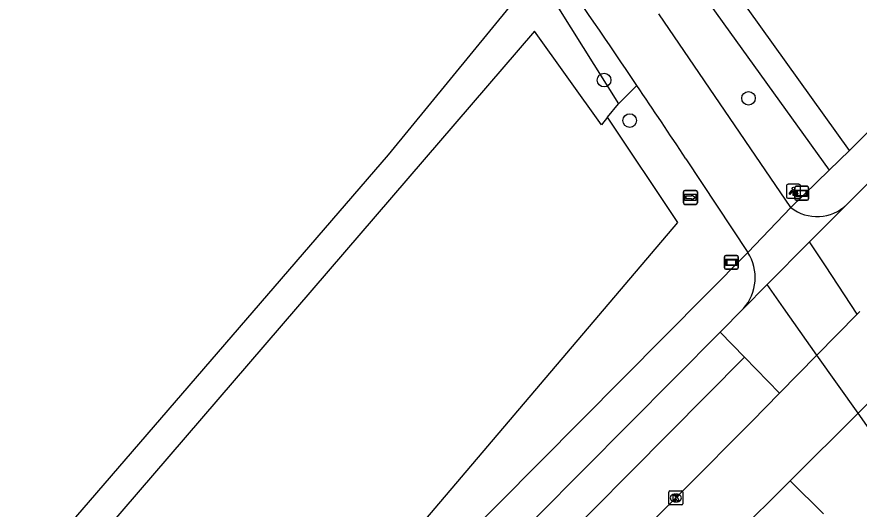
# Model space of a CAD drawing. Extents: x 157767 to 159171, y 387842 to 389425.
# Drawn here: x 158554.5 to 158615, y 388800.4 to 388835.7 of the extents above; entities that cross this region are included whole.
import ezdxf

# ---------------------------------------------------------------- set-up
doc = ezdxf.new("R2010")
doc.units = 0
for name, color, linetype in [('IMGEO_Berm_groen', 7, 'Continuous'), ('IMGEO_Boom', 7, 'Continuous'), ('IMGEO_Fietspad_gesloten', 7, 'Continuous'), ('IMGEO_Fietspad_open', 7, 'Continuous'), ('IMGEO_Kolk', 7, 'Continuous'), ('IMGEO_Lichtpunt', 7, 'Continuous'), ('IMGEO_Rijbaan_lokaal_gesloten', 7, 'Continuous'), ('IMGEO_Straatnaambord', 7, 'Continuous'), ('IMGEO_Verklikker', 7, 'Continuous'), ('IMGEO_Voetpad_gesloten', 7, 'Continuous'), ('IMGEO_Voetpad_open', 7, 'Continuous'), ('IMGEO_Waterloop', 7, 'Continuous'), ('IMGEO_Wegwijzer', 7, 'Continuous')]:
    doc.layers.add(name, color=color, linetype=linetype)

msp = doc.modelspace()

# ---------------------------------------------------------------- linework, layer by layer
at = {"layer": 'IMGEO_Berm_groen'}
for points in [[(158597.714, 388829.465), (158599.019, 388830.802)], [(158572.781, 388786.6), (158601.974, 388820.947), (158596.92, 388828.506)]]:
    msp.add_lwpolyline(points, dxfattribs=at)
at = {"layer": 'IMGEO_Boom'}
for centre in [(158596.667, 388831.18), (158607.043, 388829.872), (158598.509, 388828.274)]:
    msp.add_circle(centre, 0.489, dxfattribs=at)
at = {"layer": 'IMGEO_Fietspad_gesloten'}
for points in [[(158610.087, 388822.021), (158600.598, 388835.95)], [(158602.55, 388825.534), (158606.995, 388818.797)], [(158606.995, 388818.797), (158610.087, 388822.021)]]:
    msp.add_lwpolyline(points, dxfattribs=at)
for centre, radius, start, end in [((157827.018, 388309.471), 931.543, 34.031112, 35.37806), ((157828.615, 388310.603), 929.586, 33.637449, 34.028338)]:
    msp.add_arc(centre, radius, start, end, dxfattribs=at)
at = {"layer": 'IMGEO_Fietspad_open'}
msp.add_lwpolyline([(158614.91, 388807.252), (158611.963, 388811.426)], dxfattribs=at)
at = {"layer": 'IMGEO_Kolk'}
for p, q in [((158601.322, 388800.743), (158601.322, 388801.595)), ((158601.397, 388801.669), (158602.249, 388801.669)), ((158602.323, 388801.595), (158602.323, 388800.743)), ((158601.833, 388800.889), (158601.808, 388800.889)), ((158601.81, 388801.449), (158601.835, 388801.449)), ((158602.249, 388800.669), (158601.397, 388800.669))]:
    msp.add_line(p, q, dxfattribs=at)
for points in [[(158601.322, 388800.743), (158601.322, 388801.595)], [(158601.397, 388801.669), (158602.249, 388801.669)], [(158602.323, 388801.595), (158602.323, 388800.743)], [(158601.643, 388801.369), (158601.766, 388801.369), (158601.766, 388801.218), (158601.896, 388801.369), (158602.06, 388801.369), (158601.914, 388801.218), (158602.067, 388800.969), (158601.915, 388800.969), (158601.83, 388801.133), (158601.766, 388801.066), (158601.766, 388800.969), (158601.643, 388800.969), (158601.643, 388801.369)], [(158602.249, 388800.669), (158601.397, 388800.669)]]:
    msp.add_lwpolyline(points, dxfattribs=at)
for centre, start, end in [((158601.399, 388801.593), 91.55205, 178.44795), ((158601.399, 388801.593), 91.55205, 178.44795), ((158602.247, 388801.593), 1.55205, 88.44795), ((158602.247, 388801.593), 1.55205, 88.44795), ((158601.399, 388800.745), 181.55205, 268.44795), ((158601.399, 388800.745), 181.55205, 268.44795), ((158602.247, 388800.745), 271.55205, 358.44795), ((158602.247, 388800.745), 271.55205, 358.44795)]:
    msp.add_arc(centre, 0.0765, start, end, dxfattribs=at)
for centre, major_axis, ratio, start_param, end_param in [((158601.809, 388801.169), (-0.387, 0.002), 0.722429, 4.712389, 7.853982), ((158601.834, 388801.169), (-0.39, 0.002), 0.717154, 1.570796, 4.712389)]:
    msp.add_ellipse(centre, major_axis=major_axis, ratio=ratio, start_param=start_param, end_param=end_param, dxfattribs=at)
at = {"layer": 'IMGEO_Lichtpunt'}
for p, q in [((158609.781, 388823.599), (158609.781, 388822.792)), ((158609.781, 388823.599), (158609.781, 388822.792)), ((158610.683, 388823.694), (158609.875, 388823.694)), ((158610.683, 388823.694), (158609.875, 388823.694)), ((158610.777, 388822.792), (158610.777, 388823.599)), ((158610.777, 388822.792), (158610.777, 388823.599)), ((158609.875, 388822.698), (158610.683, 388822.698)), ((158609.875, 388822.698), (158610.683, 388822.698))]:
    msp.add_line(p, q, dxfattribs=at)
for points in [[(158610.155, 388823.263), (158610.194, 388823.235), (158610.006, 388822.973), (158609.968, 388823), (158610.155, 388823.263)], [(158610.367, 388823.235), (158610.405, 388823.262), (158610.592, 388823), (158610.553, 388822.972), (158610.367, 388823.235)], [(158610.257, 388823.215), (158610.304, 388823.215), (158610.304, 388822.893), (158610.257, 388822.893), (158610.257, 388823.215)]]:
    msp.add_lwpolyline(points, dxfattribs=at)
msp.add_circle((158610.28, 388823.397), 0.0994, dxfattribs=at)
for centre, start, end in [((158609.875, 388823.599), 90, 180), ((158609.875, 388823.599), 90, 180), ((158610.683, 388823.599), 0, 90), ((158610.683, 388823.599), 0, 90), ((158609.875, 388822.792), 180, 270), ((158609.875, 388822.792), 180, 270), ((158610.683, 388822.792), 270, 0), ((158610.683, 388822.792), 270, 360)]:
    msp.add_arc(centre, 0.0946, start, end, dxfattribs=at)
at = {"layer": 'IMGEO_Rijbaan_lokaal_gesloten'}
for points in [[(158614.099, 388822.253), (158617.113, 388825.286)], [(158614.099, 388822.253), (158611.426, 388819.557)], [(158611.426, 388819.557), (158608.386, 388816.492)], [(158614.858, 388814.374), (158612.565, 388817.837), (158611.426, 388819.557)], [(158608.386, 388816.492), (158606.677, 388814.768)], [(158611.963, 388811.426), (158609.563, 388814.825), (158608.386, 388816.492)], [(158606.677, 388814.768), (158605.002, 388813.081)], [(158611.963, 388811.426), (158614.858, 388814.374)], [(158614.858, 388814.374), (158615.046, 388814.565)], [(158605.002, 388813.081), (158575.481, 388783.333)], [(158605.002, 388813.081), (158606.755, 388811.281)], [(158496.706, 388700.559), (158501.89, 388705.761), (158518.632, 388722.627), (158536.648, 388740.777), (158559.421, 388763.72), (158575.267, 388779.508), (158587.717, 388792.072), (158606.755, 388811.281)], [(158606.755, 388811.281), (158609.278, 388808.691)], [(158611.963, 388811.426), (158609.278, 388808.691)], [(158617.708, 388810.07), (158614.91, 388807.252)], [(158609.278, 388808.691), (158607.291, 388806.668), (158597.473, 388796.797), (158596.851, 388796.172), (158581.38, 388780.421), (158574.873, 388773.914), (158571.919, 388770.96), (158564.258, 388763.267), (158555.577, 388754.49)], [(158610.033, 388802.4), (158614.91, 388807.252)], [(158618.384, 388802.331), (158617.174, 388804.046), (158614.91, 388807.252)], [(158551.782, 388743.914), (158564.106, 388756.272), (158576.646, 388768.891), (158589.106, 388781.355), (158597.897, 388790.325), (158610.033, 388802.4)], [(158610.033, 388802.4), (158612.427, 388800.04)]]:
    msp.add_lwpolyline(points, dxfattribs=at)
at = {"layer": 'IMGEO_Straatnaambord'}
for p, q in [((158610.362, 388822.651), (158610.362, 388823.451)), ((158610.362, 388823.451), (158610.362, 388822.651)), ((158610.462, 388823.551), (158611.252, 388823.551)), ((158611.252, 388823.551), (158610.462, 388823.551)), ((158611.352, 388823.451), (158611.352, 388822.651)), ((158611.352, 388822.651), (158611.352, 388823.451)), ((158611.252, 388822.551), (158610.462, 388822.551)), ((158610.462, 388822.551), (158611.252, 388822.551))]:
    msp.add_line(p, q, dxfattribs=at)
for points in [[(158610.463, 388823.283), (158611.251, 388823.283), (158611.251, 388822.819), (158610.463, 388822.819), (158610.463, 388823.283)], [(158610.528, 388823.218), (158610.528, 388822.884), (158611.186, 388822.884), (158611.186, 388823.218), (158610.528, 388823.218)]]:
    msp.add_lwpolyline(points, dxfattribs=at)
for centre, start, end in [((158610.462, 388823.451), 90, 180), ((158610.462, 388823.451), 90, 180), ((158611.252, 388823.451), 0, 90), ((158611.252, 388823.451), 360, 90), ((158610.462, 388822.651), 180, 270), ((158610.462, 388822.651), 180, 270), ((158611.252, 388822.651), 270, 0), ((158611.252, 388822.651), 270, 0)]:
    msp.add_arc(centre, 0.1, start, end, dxfattribs=at)
at = {"layer": 'IMGEO_Verklikker'}
for p, q in [((158605.318, 388817.691), (158605.318, 388818.491)), ((158605.318, 388818.491), (158605.318, 388817.691)), ((158605.418, 388818.591), (158606.208, 388818.591)), ((158606.208, 388818.591), (158605.418, 388818.591)), ((158606.308, 388818.491), (158606.308, 388817.691)), ((158606.308, 388817.691), (158606.308, 388818.491)), ((158606.208, 388817.591), (158605.418, 388817.591)), ((158605.418, 388817.591), (158606.208, 388817.591))]:
    msp.add_line(p, q, dxfattribs=at)
for points in [[(158605.419, 388818.323), (158606.207, 388818.323), (158606.207, 388817.859), (158605.419, 388817.859), (158605.419, 388818.323)], [(158605.484, 388818.258), (158605.484, 388817.924), (158606.142, 388817.924), (158606.142, 388818.258), (158605.484, 388818.258)]]:
    msp.add_lwpolyline(points, dxfattribs=at)
for centre, start, end in [((158605.418, 388818.491), 90, 180), ((158605.418, 388818.491), 90, 180), ((158606.208, 388818.491), 0, 90), ((158606.208, 388818.491), 360, 90), ((158605.418, 388817.691), 180, 270), ((158605.418, 388817.691), 180, 270), ((158606.208, 388817.691), 270, 0), ((158606.208, 388817.691), 270, 0)]:
    msp.add_arc(centre, 0.1, start, end, dxfattribs=at)
at = {"layer": 'IMGEO_Voetpad_gesloten'}
for points in [[(158614.289, 388826.116), (158585.057, 388866.926)], [(158585.034, 388863.351), (158612.846, 388824.71)], [(158614.289, 388826.116), (158612.846, 388824.71)]]:
    msp.add_lwpolyline(points, dxfattribs=at)
at = {"layer": 'IMGEO_Voetpad_open'}
for points in [[(158625.276, 388837.2), (158614.289, 388826.116)], [(158612.846, 388824.71), (158610.087, 388822.021)], [(158572.781, 388786.6), (158577.112, 388788.672), (158606.995, 388818.797)]]:
    msp.add_lwpolyline(points, dxfattribs=at)
for centre, radius, start, end in [((158611.96, 388824.437), 3.057, 232.21136, 314.4077), ((158604.163, 388816.994), 3.358, 318.48807, 32.48618)]:
    msp.add_arc(centre, radius, start, end, dxfattribs=at)
at = {"layer": 'IMGEO_Waterloop'}
for points in [[(158596.92, 388828.506), (158596.472, 388827.964), (158591.672, 388834.693), (158557.471, 388794.92), (158556.149, 388796.822), (158581.183, 388825.807), (158590.096, 388836.679), (158589.105, 388838.915), (158579.554, 388853.645), (158580.996, 388854.234), (158589.965, 388841.84), (158597.714, 388829.465)], [(158596.92, 388828.506), (158597.714, 388829.465)]]:
    msp.add_lwpolyline(points, dxfattribs=at)
at = {"layer": 'IMGEO_Wegwijzer'}
for p, q in [((158602.479, 388823.256), (158603.269, 388823.256)), ((158603.269, 388823.256), (158602.479, 388823.256)), ((158602.379, 388822.356), (158602.379, 388823.156)), ((158602.379, 388823.156), (158602.379, 388822.356)), ((158603.369, 388823.156), (158603.369, 388822.356)), ((158603.369, 388822.356), (158603.369, 388823.156)), ((158603.269, 388822.256), (158602.479, 388822.256)), ((158602.479, 388822.256), (158603.269, 388822.256))]:
    msp.add_line(p, q, dxfattribs=at)
for points in [[(158602.48, 388822.988), (158603.268, 388822.988), (158603.268, 388822.524), (158602.48, 388822.524), (158602.48, 388822.988)], [(158602.545, 388822.84), (158602.545, 388822.756), (158602.545, 388822.672), (158602.956, 388822.672), (158602.956, 388822.589), (158603.203, 388822.756), (158602.956, 388822.923), (158602.956, 388822.84), (158602.545, 388822.84)]]:
    msp.add_lwpolyline(points, dxfattribs=at)
for centre, start, end in [((158602.479, 388823.156), 90, 180), ((158602.479, 388823.156), 90, 180), ((158603.269, 388823.156), 0, 90), ((158603.269, 388823.156), 360, 90), ((158602.479, 388822.356), 180, 270), ((158602.479, 388822.356), 180, 270), ((158603.269, 388822.356), 270, 0), ((158603.269, 388822.356), 270, 0)]:
    msp.add_arc(centre, 0.1, start, end, dxfattribs=at)

doc.saveas('drawing.dxf')
